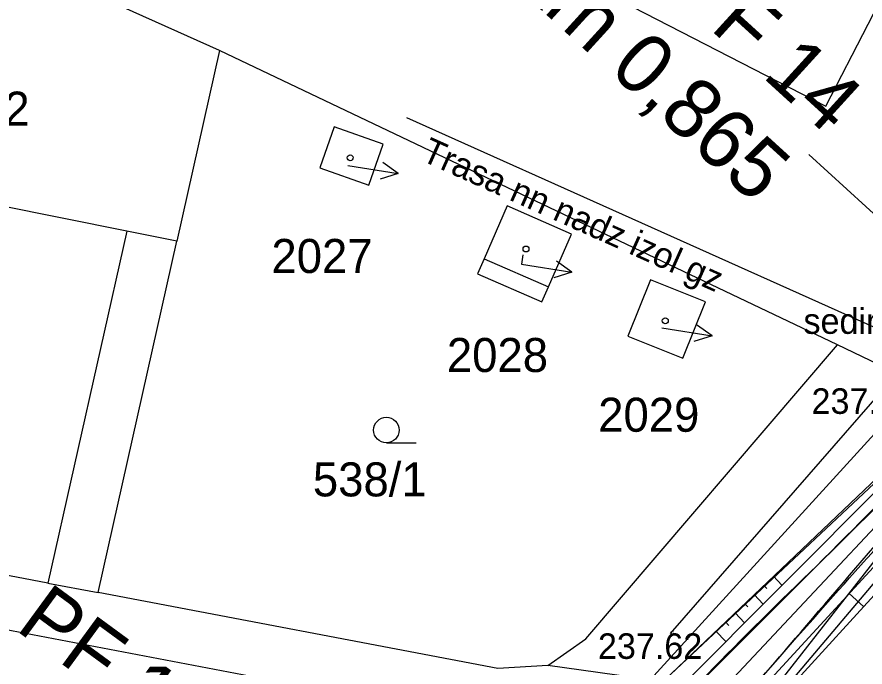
# Model space of a CAD drawing. Extents: x -555757 to -553364, y -1100723 to -1096439.
# Drawn here: x -554162.78 to -554112.9, y -1100081.09 to -1100042.88 of the extents above; entities that cross this region are included whole.
import ezdxf

# ---------------------------------------------------------------- set-up
doc = ezdxf.new("R2010")
doc.units = 0
for name, color, linetype in [('00_NÁVRH - 0.18 mm', 7, 'Continuous'), ('00_NÁVRH - 0.35 mm', 7, 'Continuous'), ('00_NÁVRH - Řezy', 7, 'Continuous'), ('01_HLADINA', 7, 'Continuous'), ('05_SÍTĚ - vedení NN - nadzemní', 7, 'Continuous'), ('BUDOVY', 7, 'Continuous'), ('C$SLO$PARCELY', 7, 'Continuous'), ('HRANA$SVAHU', 7, 'Continuous'), ('HRANICE$PARCELY', 7, 'Continuous'), ('OSA$KOLEJI', 7, 'Continuous'), ('PLOTY', 7, 'Continuous'), ('POPIS', 7, 'Continuous'), ('Popiskový text - Ostatní atributy Trasy', 7, 'Continuous'), ('ROZHRANI', 7, 'Continuous'), ('SLOUPY', 7, 'Continuous'), ('SLUCKOV$$C$RA', 7, 'Continuous'), ('VYSKA_PODR_BOD', 7, 'Continuous'), ('VYSKOVE$SRAFY', 7, 'Continuous'), ('ZNA$KY$KULTUR', 7, 'Continuous')]:
    doc.layers.add(name, color=color, linetype=linetype)

# ---------------------------------------------------------------- blocks, each defined once
blk = doc.blocks.new('POINT_DISPLAY')
blk.add_line((0, 0), (0, 0))
blk = doc.blocks.new('4$02')
at = {"layer": 'SLOUPY'}
blk.add_circle((0, 0), 0.175, dxfattribs=at)
blk = doc.blocks.new('1029')
at = {"layer": 'PLOTY'}
for p, q in [((0, 0), (2.964, -0.468)), ((2.964, -0.468), (2.052, 0.182)), ((2.964, -0.468), (1.897, -0.807))]:
    blk.add_line(p, q, dxfattribs=at)
blk = doc.blocks.new('3$04')
at = {"layer": 'ZNA$KY$KULTUR'}
blk.add_line((0.007, 0), (1.757, 0), dxfattribs=at)
blk.add_circle((0.007, 0.75), 0.75, dxfattribs=at)

msp = doc.modelspace()

# ---------------------------------------------------------------- linework, layer by layer
at = {"layer": '00_NÁVRH - 0.18 mm'}
for points in [[(-554126.224, -1100083.287), (-554105.744, -1100064.099), (-554104.66, -1100063.1), (-554104.023, -1100062.079), (-554087.62, -1100035.77), (-554075.9, -1100018.966), (-554071.009, -1100011.931), (-554070.86, -1100011.74), (-554066.34, -1100007.22), (-554063.51, -1100003.005), (-554052.667, -1099983.93), (-554051.565, -1099982.227), (-554031.14, -1099953.26), (-554022.313, -1099938.895), (-554014.76, -1099923.08), (-554008.185, -1099912.25), (-554001.61, -1099901.42), (-553995.057, -1099885.995), (-553994.021, -1099884.033), (-553988.061, -1099874.616), (-553982.1, -1099865.42), (-553964.465, -1099843.694), (-553947.64, -1099821.82), (-553931.9, -1099806.49)], [(-554119.276, -1100084.337), (-554102.015, -1100063.91), (-554100.71, -1100062.49), (-554084.72, -1100038.14), (-554068.37, -1100014.235), (-554067.73, -1100013.3), (-554063.959, -1100010.279), (-554060.243, -1100006.046), (-554055.808, -1099998.216), (-554049.44, -1099987.2), (-554047.61, -1099984.368), (-554029.6, -1099956.49), (-554020.176, -1099940.192), (-553999.308, -1099902.633), (-553990.51, -1099888.86), (-553989.637, -1099887.012), (-553981.008, -1099869.21), (-553980.631, -1099868.463), (-553980.151, -1099867.816), (-553963.52, -1099847.36), (-553962.196, -1099845.607), (-553946.25, -1099824.49), (-553945.832, -1099824.072), (-553930.452, -1099809.141)], [(-554155.294, -1100122.105), (-554148.22, -1100114.565), (-554146.07, -1100111.389), (-554141.552, -1100106.146), (-554124.496, -1100085.83), (-554102.806, -1100062.713), (-554086.184, -1100036.979), (-554068.9, -1100012.208), (-554066.554, -1100010.303), (-554064.697, -1100008.795), (-554061.11, -1100004.288), (-554050.801, -1099985.182), (-554030.4, -1099954.846), (-554021.287, -1099939.518), (-554013.834, -1099925)]]:
    msp.add_lwpolyline(points, dxfattribs=at)
at = {"layer": '00_NÁVRH - 0.35 mm'}
for points in [[(-554121.038, -1100084.071), (-554120.29, -1100083.214), (-554115.883, -1100078.111), (-554102.603, -1100063.374), (-554102.321, -1100063.071), (-554101.974, -1100062.568), (-554098.629, -1100057.629), (-554090.824, -1100045.893), (-554079.91, -1100029.638), (-554073.105, -1100020.173), (-554070.185, -1100015.869), (-554068.794, -1100013.879), (-554068.294, -1100013.108), (-554068.132, -1100012.935), (-554066.204, -1100011.19), (-554064.267, -1100009.642), (-554063.994, -1100009.367), (-554063.697, -1100008.997), (-554060.622, -1100005.511), (-554059.621, -1100003.783), (-554050.789, -1099987.466), (-554049.862, -1099985.778), (-554049.243, -1099984.937), (-554048.427, -1099983.926), (-554045.767, -1099980.137), (-554042.801, -1099975.907), (-554027.312, -1099951.702), (-554020.539, -1099939.972), (-554013.16, -1099925.654), (-554007.549, -1099916.144), (-554003.454, -1099909.132), (-553999.358, -1099902.06), (-553990.092, -1099886.703), (-553982.385, -1099870.689), (-553980.731, -1099867.786), (-553977.585, -1099863.551), (-553962.516, -1099845.337), (-553947.814, -1099825.687), (-553946.507, -1099824.029), (-553944.906, -1099822.501), (-553939.459, -1099817.055), (-553931.477, -1099809.073), (-553930.86, -1099808.418), (-554120.665, -1100083.642), (-553931.168, -1099808.746)], [(-554124.193, -1100083.594), (-554124.119, -1100083.516), (-554110.805, -1100070.231), (-554105.198, -1100064.482), (-554103.49, -1100062.566), (-554101.126, -1100059.001), (-554090.445, -1100041.882), (-554078.828, -1100024.562), (-554074.733, -1100018.755), (-554072.698, -1100015.754), (-554070.371, -1100012.492), (-554069.368, -1100011.504), (-554067.52, -1100009.973), (-554065.694, -1100008.489), (-554065.313, -1100008.125), (-554064.49, -1100007.088), (-554062.354, -1100004.152), (-554061.804, -1100003.347), (-554060.852, -1100001.711), (-554052.165, -1099985.111), (-554051.812, -1099984.494), (-554050.669, -1099982.712), (-554043.661, -1099972.166), (-554034.822, -1099959.127), (-554029.076, -1099950.629), (-554025.145, -1099944.316), (-554022.035, -1099939.064), (-554014.682, -1099924.703), (-554011.646, -1099919.555), (-554006.099, -1099910.009), (-554000.807, -1099901.064), (-553993.235, -1099884.567), (-553982.687, -1099867.168), (-553982.282, -1099866.584), (-553982.022, -1099866.223), (-553964.16, -1099843.951), (-553948.401, -1099823.649), (-553947.524, -1099822.579), (-553946.714, -1099821.802), (-553939.485, -1099815.185), (-553931.375, -1099807.503), (-554124.156, -1100083.555), (-553935.412, -1099811.363)]]:
    msp.add_open_spline(points, degree=3, dxfattribs=at)
at = {"layer": '00_NÁVRH - Řezy'}
msp.add_line((-554116.215, -1100050.963), (-554092.977, -1100072.151), dxfattribs=at)
at = {"layer": '01_HLADINA'}
for points in [[(-554087.266, -1100036.996), (-554088.334, -1100038.62), (-554093.058, -1100045.886), (-554098.389, -1100054.432), (-554103.045, -1100062.19), (-554106.443, -1100065.819), (-554113.297, -1100072.812), (-554119.804, -1100079.016), (-554124.168, -1100083.568), (-554124.193, -1100083.594)], [(-554121.038, -1100084.071), (-554120.789, -1100083.785), (-554119.059, -1100081.808), (-554113.04, -1100074.798), (-554107.167, -1100067.991), (-554102.265, -1100063.032), (-554101.026, -1100061.047), (-554097.046, -1100055.437), (-554091.617, -1100047.125), (-554087.301, -1100040.465), (-554085.511, -1100037.771)]]:
    msp.add_open_spline(points, degree=3, dxfattribs=at)
at = {"layer": '05_SÍTĚ - vedení NN - nadzemní'}
msp.add_lwpolyline([(-554139.87, -1100048.8), (-554112.22, -1100061.17)], dxfattribs=at)
at = {"layer": 'HRANA$SVAHU'}
for p, q in [((-554122.4, -1100086.09), (-554100.71, -1100062.49)), ((-554104.66, -1100063.1), (-554124.67, -1100083.19)), ((-554119.02, -1100084.15), (-554100.1, -1100063.4)), ((-554105.85, -1100063.92), (-554125.87, -1100082.97))]:
    msp.add_line(p, q, dxfattribs=at)
at = {"layer": 'HRANICE$PARCELY'}
for p, q in [((-554150.86, -1100044.86), (-554171.2, -1100035.71)), ((-554150.86, -1100044.86), (-554153.38, -1100056.06)), ((-554156.32, -1100055.47), (-554178.39, -1100051.06)), ((-554131.25, -1100085), (-554307.054, -1100051.702)), ((-554153.38, -1100056.06), (-554156.32, -1100055.47)), ((-554109.69, -1100064.46), (-554125.54, -1100081.84))]:
    msp.add_line(p, q, dxfattribs=at)
for points in [[(-554119.03, -1100083.39), (-554086.35, -1100041.68), (-554068.52, -1100017.49), (-554060.3, -1100009.91), (-554049.98, -1100009.4), (-554007.61, -1099981.21), (-554004.98, -1099979.46), (-553990.93, -1099969.68), (-553976.12, -1099965.97), (-553946.97, -1099963.84), (-553935.35, -1099959.5), (-553908.47, -1099946.66)], [(-554132.93, -1100026.78), (-554137.91, -1100036.45), (-554115.21, -1100048.13), (-554110.23, -1100038.46), (-554132.93, -1100026.78)], [(-554109.69, -1100064.46), (-554114.52, -1100062.16), (-554150.86, -1100044.86)], [(-554156.32, -1100055.47), (-554160.96, -1100076.16), (-554305.956, -1100048.444)], [(-554141.24, -1100050.35), (-554144.13, -1100049.34), (-554144.97, -1100051.75), (-554142.09, -1100052.76), (-554141.24, -1100050.35)], [(-554135.31, -1100057.1), (-554135.69, -1100057.97), (-554131.9, -1100059.62), (-554131.52, -1100058.75), (-554130.16, -1100055.64), (-554133.94, -1100053.98), (-554135.31, -1100057.1)], [(-554125.54, -1100081.84), (-554131.56, -1100080.99), (-554134.5, -1100081.17), (-554158.01, -1100076.71), (-554153.38, -1100056.06)], [(-554122.28, -1100059.63), (-554125.52, -1100058.33), (-554126.85, -1100061.64), (-554123.61, -1100062.94), (-554122.28, -1100059.63)]]:
    msp.add_lwpolyline(points, dxfattribs=at)
at = {"layer": 'PLOTY'}
for p, q in [((-554133.02, -1100056.87), (-554133.1, -1100057.41)), ((-554111.8, -1100064.71), (-554124.36, -1100079.11))]:
    msp.add_line(p, q, dxfattribs=at)
at = {"layer": 'SLUCKOV$$C$RA'}
for p, q in [((-554135.31, -1100057.1), (-554131.52, -1100058.75)), ((-554129.33, -1100079.44), (-554114.52, -1100062.16)), ((-554160.96, -1100076.16), (-554158.01, -1100076.71)), ((-554131.56, -1100080.99), (-554129.33, -1100079.44))]:
    msp.add_line(p, q, dxfattribs=at)
at = {"layer": 'VYSKOVE$SRAFY'}
for p, q in [((-554118.289, -1100075.756), (-554117.789, -1100076.282)), ((-554118.853, -1100076.293), (-554118.682, -1100076.473)), ((-554119.417, -1100076.83), (-554118.888, -1100077.385)), ((-554112.991, -1100077.538), (-554113.834, -1100076.769)), ((-554119.981, -1100077.366), (-554119.801, -1100077.557)), ((-554120.545, -1100077.903), (-554119.988, -1100078.489)), ((-554121.109, -1100078.44), (-554120.919, -1100078.64)), ((-554121.673, -1100078.976), (-554121.087, -1100079.593))]:
    msp.add_line(p, q, dxfattribs=at)

# ---------------------------------------------------------------- block references
at = {"layer": 'BUDOVY'}
for p in [(-554143.18, -1100051.16), (-554132.84, -1100056.52), (-554124.65, -1100060.74)]:
    msp.add_blockref('4$02', p, dxfattribs=at)
at = {"layer": 'PLOTY'}
for p in [(-554143.32, -1100051.61), (-554133.1, -1100057.41), (-554124.86, -1100061.15)]:
    msp.add_blockref('1029', p, dxfattribs=at)
at = {"layer": 'ROZHRANI'}
msp.add_blockref('POINT_DISPLAY', (-554124.36, -1100079.11), dxfattribs=at)
at = {"layer": 'ZNA$KY$KULTUR'}
msp.add_blockref('3$04', (-554141.06, -1100067.91), dxfattribs=at)

# ---------------------------------------------------------------- texts
at = {"layer": '00_NÁVRH - Řezy'}
for s, rotation, p in [('km 0,865', 317.6412, (-554133.61, -1100040.966)), ('PF 14', 317.6412, (-554124.381, -1100041.468)), ('km 0,815', 323.7808, (-554172.147, -1100079.371)), ('PF 13', 323.7808, (-554162.931, -1100078.873))]:
    msp.add_text(s, height=3.5, rotation=rotation, dxfattribs=at).set_placement(p)
at = {"layer": 'C$SLO$PARCELY'}
for s, p in [('538/2', (-554168.726, -1100049.27)), ('2027', (-554147.812, -1100057.93)), ('2028', (-554137.494, -1100063.75)), ('2029', (-554128.595, -1100067.26)), ('538/1', (-554145.374, -1100071.06))]:
    msp.add_text(s, height=2, dxfattribs=at).set_placement(p)
at = {"layer": 'OSA$KOLEJI'}
msp.add_text('527', height=0.1, dxfattribs=at).set_placement((-554124.36, -1100079.11))
at = {"layer": 'POPIS'}
msp.add_text('sediment 236.85', height=1.5, dxfattribs=at).set_placement((-554116.522, -1100061.506))
at = {"layer": 'Popiskový text - Ostatní atributy Trasy'}
msp.add_text('Trasa nn nadz izol gz', height=1.5, rotation=335.8973, dxfattribs=at).set_placement((-554139.078, -1100051.289))
at = {"layer": 'VYSKA_PODR_BOD'}
for s, p in [('237.80', (-554116.05, -1100066.21)), ('237.62', (-554128.61, -1100080.61))]:
    msp.add_text(s, height=1.5, dxfattribs=at).set_placement(p)

doc.saveas('drawing.dxf')
